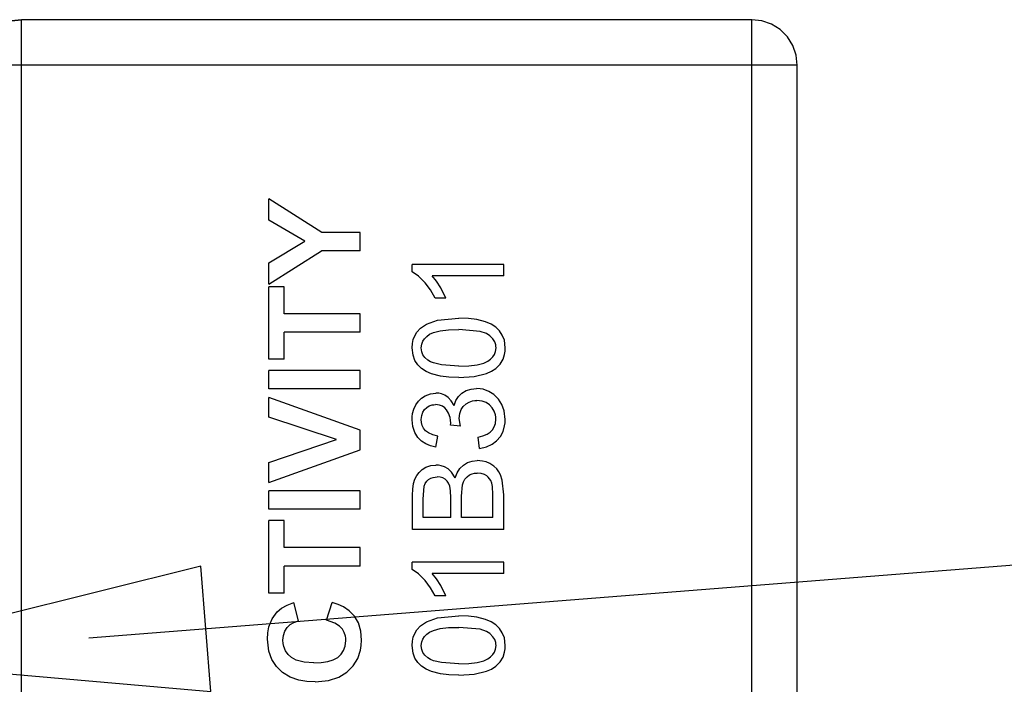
# Model space of a CAD drawing. Header units: inches. Extents: x 0 to 474, y -297 to 0.
# Tile 297 of 303: x 265.77 to 274.4, y -137.21 to -131.38. Entities that reach past the tile are written whole.
import ezdxf

# ---------------------------------------------------------------- set-up
doc = ezdxf.new("R2010")
doc.units = ezdxf.units.IN
doc.header["$MEASUREMENT"] = 0

msp = doc.modelspace()

# ---------------------------------------------------------------- linework, layer by layer
at = {"color": 7, "true_color": 0xffffff}
for p, q in [((265.7898, -131.3798), (265.7008, -131.3898)), ((265.7008, -131.3898), (265.7898, -131.3798)), ((272.1898, -131.3798), (265.7898, -131.3798)), ((272.1898, -131.3798), (265.7898, -131.3798)), ((265.7898, -131.3898), (265.7898, -131.3798)), ((265.7898, -131.4198), (265.7898, -131.3898)), ((265.7898, -131.4668), (265.7898, -131.4198)), ((272.2788, -131.3898), (272.1898, -131.3798)), ((272.2788, -131.3898), (272.1898, -131.3798)), ((272.1898, -131.3898), (272.1898, -131.3798)), ((272.1898, -131.4198), (272.1898, -131.3898)), ((272.1898, -131.4668), (272.1898, -131.4198)), ((272.3638, -131.4198), (272.2788, -131.3898)), ((272.3638, -131.4198), (272.2788, -131.3898)), ((272.4388, -131.4668), (272.3638, -131.4198)), ((272.4388, -131.4668), (272.3638, -131.4198)), ((265.7898, -131.5308), (265.7898, -131.4668)), ((265.7898, -131.6058), (265.7898, -131.5308)), ((272.1898, -131.5308), (272.1898, -131.4668)), ((272.1898, -131.6058), (272.1898, -131.5308)), ((272.5028, -131.5308), (272.4388, -131.4668)), ((272.5028, -131.5308), (272.4388, -131.4668)), ((272.5498, -131.6058), (272.5028, -131.5308)), ((272.5498, -131.6058), (272.5028, -131.5308)), ((265.7898, -131.6908), (265.7898, -131.6058)), ((272.1898, -131.6908), (272.1898, -131.6058)), ((272.5798, -131.6908), (272.5498, -131.6058)), ((272.5798, -131.6908), (272.5498, -131.6058)), ((265.7898, -131.7798), (265.7898, -131.6908)), ((272.1898, -131.7798), (272.1898, -131.6908)), ((272.5898, -131.7798), (272.5798, -131.6908)), ((272.5898, -131.7798), (272.5798, -131.6908)), ((265.7898, -131.7798), (265.7008, -131.7798)), ((272.1898, -131.7798), (265.7898, -131.7798)), ((265.7898, -145.4798), (265.7898, -131.7798)), ((272.2788, -131.7798), (272.1898, -131.7798)), ((272.1898, -145.4798), (272.1898, -131.7798)), ((272.3638, -131.7798), (272.2788, -131.7798)), ((272.4388, -131.7798), (272.3638, -131.7798)), ((272.5028, -131.7798), (272.4388, -131.7798)), ((272.5498, -131.7798), (272.5028, -131.7798)), ((272.5798, -131.7798), (272.5498, -131.7798)), ((272.5898, -131.7798), (272.5798, -131.7798)), ((272.5898, -145.4798), (272.5898, -131.7798)), ((272.5898, -145.4798), (272.5898, -131.7798)), ((268.4218, -133.2448), (267.9568, -132.9508)), ((267.9568, -133.1368), (267.9568, -132.9508)), ((268.2738, -133.3208), (267.9568, -133.1368)), ((268.7568, -133.2448), (268.4218, -133.2448)), ((268.7568, -133.4068), (268.7568, -133.2448)), ((267.9568, -133.5098), (268.2738, -133.3208)), ((267.9568, -133.6988), (268.4198, -133.4068)), ((268.7568, -133.4068), (268.4198, -133.4068)), ((267.9568, -133.6988), (267.9568, -133.5098)), ((270.0158, -133.5258), (269.2128, -133.5258)), ((269.2128, -133.5898), (269.2128, -133.5258)), ((270.0158, -133.6238), (270.0158, -133.5258)), ((269.2698, -133.6278), (269.2128, -133.5898)), ((269.3288, -133.6868), (269.2698, -133.6278)), ((269.3748, -133.7488), (269.3288, -133.6868)), ((269.4278, -133.6708), (269.3898, -133.6238)), ((270.0158, -133.6238), (269.3898, -133.6238)), ((269.4648, -133.7298), (269.4278, -133.6708)), ((268.0918, -133.7208), (267.9568, -133.7208)), ((267.9568, -134.3568), (267.9568, -133.7208)), ((268.0918, -133.9578), (268.0918, -133.7208)), ((269.4138, -133.8208), (269.3748, -133.7488)), ((269.5088, -133.8208), (269.4648, -133.7298)), ((269.5088, -133.8208), (269.4138, -133.8208)), ((268.7568, -133.9578), (268.0918, -133.9578)), ((268.7568, -134.1188), (268.7568, -133.9578)), ((269.2868, -134.0828), (269.3378, -134.0488)), ((269.3378, -134.0488), (269.4358, -134.0128)), ((269.4358, -134.0128), (269.6218, -133.9958)), ((269.7068, -133.9988), (269.6218, -133.9958)), ((269.7808, -134.0078), (269.7068, -133.9988)), ((269.8578, -134.0278), (269.7808, -134.0078)), ((269.9058, -134.0488), (269.8578, -134.0278)), ((269.9458, -134.0748), (269.9058, -134.0488)), ((268.7568, -134.1188), (268.0918, -134.1188)), ((268.0918, -134.3568), (268.0918, -134.1188)), ((269.2358, -134.1498), (269.2538, -134.1188)), ((269.2538, -134.1188), (269.2868, -134.0828)), ((269.3418, -134.1568), (269.3658, -134.1378)), ((269.3658, -134.1378), (269.3998, -134.1228)), ((269.3998, -134.1228), (269.4598, -134.1078)), ((269.4598, -134.1078), (269.5328, -134.0998)), ((269.5328, -134.0998), (269.6218, -134.0968)), ((269.8098, -134.1138), (269.6218, -134.0968)), ((269.8648, -134.1318), (269.8098, -134.1138)), ((269.8948, -134.1508), (269.8648, -134.1318)), ((269.9788, -134.1068), (269.9458, -134.0748)), ((270.0038, -134.1438), (269.9788, -134.1068)), ((269.2128, -134.2558), (269.2158, -134.2178)), ((269.2158, -134.2178), (269.2228, -134.1818)), ((269.2228, -134.1818), (269.2358, -134.1498)), ((269.2978, -134.2248), (269.3078, -134.1988)), ((269.3078, -134.1988), (269.3218, -134.1768)), ((269.3218, -134.1768), (269.3418, -134.1568)), ((269.9218, -134.1788), (269.8948, -134.1508)), ((269.9378, -134.2048), (269.9218, -134.1788)), ((269.9458, -134.2288), (269.9378, -134.2048)), ((270.0218, -134.1898), (270.0038, -134.1438)), ((270.0288, -134.2558), (270.0218, -134.1898)), ((269.2208, -134.3218), (269.2128, -134.2558)), ((269.2938, -134.2568), (269.2978, -134.2248)), ((269.2948, -134.2748), (269.2938, -134.2568)), ((269.2978, -134.2918), (269.2948, -134.2748)), ((269.3078, -134.3168), (269.2978, -134.2918)), ((269.9348, -134.3138), (269.9448, -134.2878)), ((269.9448, -134.2878), (269.9488, -134.2558)), ((269.9478, -134.2428), (269.9458, -134.2288)), ((269.9488, -134.2558), (269.9478, -134.2428)), ((270.0238, -134.3148), (270.0278, -134.2858)), ((270.0278, -134.2858), (270.0288, -134.2558)), ((268.0918, -134.3568), (267.9568, -134.3568)), ((269.2378, -134.3678), (269.2208, -134.3218)), ((269.2628, -134.4048), (269.2378, -134.3678)), ((269.3248, -134.3408), (269.3078, -134.3168)), ((269.3508, -134.3648), (269.3248, -134.3408)), ((269.3738, -134.3778), (269.3508, -134.3648)), ((269.4018, -134.3888), (269.3738, -134.3778)), ((269.4708, -134.4058), (269.4018, -134.3888)), ((269.7828, -134.4048), (269.8428, -134.3898)), ((269.8428, -134.3898), (269.8768, -134.3738)), ((269.8768, -134.3738), (269.9008, -134.3558)), ((269.9008, -134.3558), (269.9208, -134.3358)), ((269.9208, -134.3358), (269.9348, -134.3138)), ((269.9858, -134.3988), (270.0098, -134.3568)), ((270.0098, -134.3568), (270.0238, -134.3148)), ((268.7568, -134.4538), (267.9568, -134.4538)), ((267.9568, -134.6148), (267.9568, -134.4538)), ((268.7568, -134.6148), (268.7568, -134.4538)), ((269.2958, -134.4368), (269.2628, -134.4048)), ((269.3358, -134.4628), (269.2958, -134.4368)), ((269.3838, -134.4848), (269.3358, -134.4628)), ((269.6218, -134.4158), (269.4708, -134.4058)), ((269.6218, -134.4158), (269.7098, -134.4128)), ((269.7098, -134.4128), (269.7828, -134.4048)), ((269.7578, -134.5078), (269.8658, -134.4818)), ((269.8658, -134.4818), (269.9098, -134.4618)), ((269.9098, -134.4618), (269.9468, -134.4378)), ((269.9468, -134.4378), (269.9858, -134.3988)), ((269.4608, -134.5048), (269.3838, -134.4848)), ((269.5348, -134.5138), (269.4608, -134.5048)), ((269.6218, -134.5168), (269.5348, -134.5138)), ((269.6218, -134.5168), (269.7578, -134.5078)), ((268.7568, -134.6148), (267.9568, -134.6148)), ((269.3728, -134.6588), (269.4198, -134.6528)), ((269.4468, -134.6548), (269.4198, -134.6528)), ((269.4718, -134.6608), (269.4468, -134.6548)), ((269.6198, -134.6828), (269.6498, -134.6528)), ((269.6498, -134.6528), (269.6878, -134.6308)), ((269.6878, -134.6308), (269.7308, -134.6178)), ((269.7308, -134.6178), (269.7788, -134.6138)), ((269.8088, -134.6158), (269.7788, -134.6138)), ((269.8368, -134.6198), (269.8088, -134.6158)), ((269.8858, -134.6378), (269.8368, -134.6198)), ((269.9298, -134.6658), (269.8858, -134.6378)), ((268.7568, -134.9778), (267.9568, -134.6918)), ((267.9568, -134.8628), (267.9568, -134.6918)), ((269.2458, -134.7568), (269.2688, -134.7238)), ((269.2688, -134.7238), (269.2958, -134.6968)), ((269.2958, -134.6968), (269.3268, -134.6768)), ((269.3268, -134.6768), (269.3728, -134.6588)), ((269.5008, -134.6718), (269.4718, -134.6608)), ((269.5288, -134.6908), (269.5008, -134.6718)), ((269.5568, -134.7208), (269.5288, -134.6908)), ((269.5818, -134.7628), (269.5568, -134.7208)), ((269.5818, -134.7628), (269.5968, -134.7188)), ((269.5968, -134.7188), (269.6198, -134.6828)), ((269.6858, -134.7478), (269.7128, -134.7318)), ((269.7128, -134.7318), (269.7438, -134.7218)), ((269.7438, -134.7218), (269.7618, -134.7188)), ((269.7618, -134.7188), (269.7808, -134.7178)), ((269.8258, -134.7238), (269.7808, -134.7178)), ((269.8618, -134.7368), (269.8258, -134.7238)), ((269.8908, -134.7568), (269.8618, -134.7368)), ((269.9698, -134.7058), (269.9298, -134.6658)), ((269.9998, -134.7518), (269.9698, -134.7058)), ((269.2178, -134.8328), (269.2288, -134.7938)), ((269.2288, -134.7938), (269.2458, -134.7568)), ((269.2968, -134.8488), (269.3078, -134.8208)), ((269.3078, -134.8208), (269.3218, -134.7978)), ((269.3218, -134.7978), (269.3418, -134.7788)), ((269.3418, -134.7788), (269.3638, -134.7658)), ((269.3638, -134.7658), (269.3888, -134.7568)), ((269.3888, -134.7568), (269.4028, -134.7548)), ((269.4028, -134.7548), (269.4178, -134.7538)), ((269.4518, -134.7578), (269.4178, -134.7538)), ((269.4788, -134.7668), (269.4518, -134.7578)), ((269.4988, -134.7808), (269.4788, -134.7668)), ((269.5158, -134.7998), (269.4988, -134.7808)), ((269.5328, -134.8298), (269.5158, -134.7998)), ((269.6308, -134.8318), (269.6428, -134.7978)), ((269.6428, -134.7978), (269.6618, -134.7708)), ((269.6618, -134.7708), (269.6858, -134.7478)), ((269.9148, -134.7828), (269.8908, -134.7568)), ((269.9328, -134.8118), (269.9148, -134.7828)), ((269.9438, -134.8448), (269.9328, -134.8118)), ((270.0208, -134.8098), (269.9998, -134.7518)), ((270.0288, -134.8838), (270.0208, -134.8098)), ((268.5488, -135.0588), (267.9568, -134.8628)), ((269.2128, -134.8868), (269.2138, -134.8598)), ((269.2188, -134.9468), (269.2128, -134.8868)), ((269.2138, -134.8598), (269.2178, -134.8328)), ((269.2928, -134.8848), (269.2968, -134.8488)), ((269.2958, -134.9118), (269.2928, -134.8848)), ((269.3018, -134.9368), (269.2958, -134.9118)), ((269.5458, -134.8658), (269.5328, -134.8298)), ((269.5498, -134.8908), (269.5458, -134.8658)), ((269.5518, -134.9178), (269.5498, -134.8908)), ((269.6258, -134.8748), (269.6308, -134.8318)), ((269.6368, -134.9438), (269.6258, -134.8748)), ((269.9468, -134.8628), (269.9438, -134.8448)), ((269.9438, -134.9198), (269.9478, -134.8828)), ((269.9478, -134.8828), (269.9468, -134.8628)), ((270.0238, -134.9408), (270.0278, -134.9128)), ((270.0278, -134.9128), (270.0288, -134.8838)), ((268.7568, -135.1508), (268.7568, -134.9778)), ((269.2368, -134.9998), (269.2188, -134.9468)), ((269.2638, -135.0418), (269.2368, -134.9998)), ((269.3138, -134.9618), (269.3018, -134.9368)), ((269.3318, -134.9828), (269.3138, -134.9618)), ((269.3568, -135.0028), (269.3318, -134.9828)), ((269.5508, -134.9338), (269.5518, -134.9178)), ((269.6368, -134.9438), (269.5508, -134.9338)), ((269.8698, -135.0128), (269.8968, -134.9948)), ((269.8968, -134.9948), (269.9178, -134.9738)), ((269.9178, -134.9738), (269.9338, -134.9498)), ((269.9338, -134.9498), (269.9438, -134.9198)), ((269.9868, -135.0328), (270.0098, -134.9898)), ((270.0098, -134.9898), (270.0238, -134.9408)), ((267.9568, -135.2618), (268.5488, -135.0588)), ((269.2948, -135.0738), (269.2638, -135.0418)), ((269.3338, -135.0988), (269.2948, -135.0738)), ((269.3938, -135.0198), (269.3568, -135.0028)), ((269.4378, -135.0298), (269.3938, -135.0198)), ((269.4198, -135.1278), (269.4378, -135.0298)), ((269.7908, -135.0398), (269.8338, -135.0278)), ((269.8038, -135.1378), (269.7908, -135.0398)), ((269.8338, -135.0278), (269.8698, -135.0128)), ((269.9158, -135.1008), (269.9538, -135.0708)), ((269.9538, -135.0708), (269.9868, -135.0328)), ((267.9568, -135.4368), (268.7568, -135.1508)), ((269.3738, -135.1158), (269.3338, -135.0988)), ((269.4198, -135.1278), (269.3738, -135.1158)), ((269.8038, -135.1378), (269.8658, -135.1248)), ((269.8658, -135.1248), (269.9158, -135.1008)), ((269.6988, -135.2618), (269.7398, -135.2488)), ((269.7398, -135.2488), (269.7838, -135.2438)), ((269.8068, -135.2458), (269.7838, -135.2438)), ((269.8288, -135.2488), (269.8068, -135.2458)), ((269.8608, -135.2568), (269.8288, -135.2488)), ((269.8938, -135.2708), (269.8608, -135.2568)), ((267.9568, -135.4368), (267.9568, -135.2618)), ((269.2748, -135.3478), (269.3008, -135.3238)), ((269.3008, -135.3238), (269.3338, -135.3038)), ((269.3338, -135.3038), (269.3768, -135.2888)), ((269.3768, -135.2888), (269.4208, -135.2838)), ((269.4448, -135.2848), (269.4208, -135.2838)), ((269.4688, -135.2898), (269.4448, -135.2848)), ((269.4978, -135.3008), (269.4688, -135.2898)), ((269.5278, -135.3178), (269.4978, -135.3008)), ((269.5588, -135.3468), (269.5278, -135.3178)), ((269.6078, -135.3508), (269.6318, -135.3128)), ((269.6318, -135.3128), (269.6628, -135.2838)), ((269.6628, -135.2838), (269.6988, -135.2618)), ((269.9288, -135.2928), (269.8938, -135.2708)), ((269.9558, -135.3178), (269.9288, -135.2928)), ((269.9728, -135.3418), (269.9558, -135.3178)), ((269.9878, -135.3698), (269.9728, -135.3418)), ((269.2258, -135.4458), (269.2378, -135.4078)), ((269.2378, -135.4078), (269.2538, -135.3758)), ((269.2538, -135.3758), (269.2748, -135.3478)), ((269.3278, -135.4458), (269.3408, -135.4258)), ((269.3408, -135.4258), (269.3578, -135.4108)), ((269.3578, -135.4108), (269.3778, -135.3988)), ((269.3778, -135.3988), (269.3978, -135.3918)), ((269.3978, -135.3918), (269.4148, -135.3888)), ((269.4148, -135.3888), (269.4328, -135.3878)), ((269.4598, -135.3898), (269.4328, -135.3878)), ((269.4828, -135.3968), (269.4598, -135.3898)), ((269.5028, -135.4078), (269.4828, -135.3968)), ((269.5198, -135.4238), (269.5028, -135.4078)), ((269.5328, -135.4438), (269.5198, -135.4238)), ((269.5898, -135.3958), (269.5588, -135.3468)), ((269.5898, -135.3958), (269.6078, -135.3508)), ((269.6548, -135.4578), (269.6638, -135.4298)), ((269.6638, -135.4298), (269.6758, -135.4078)), ((269.6758, -135.4078), (269.6948, -135.3858)), ((269.6948, -135.3858), (269.7158, -135.3708)), ((269.7158, -135.3708), (269.7398, -135.3598)), ((269.7398, -135.3598), (269.7608, -135.3548)), ((269.7608, -135.3548), (269.7838, -135.3538)), ((269.8198, -135.3578), (269.7838, -135.3538)), ((269.8478, -135.3678), (269.8198, -135.3578)), ((269.8668, -135.3788), (269.8478, -135.3678)), ((269.8808, -135.3908), (269.8668, -135.3788)), ((269.8918, -135.4048), (269.8808, -135.3908)), ((269.9018, -135.4198), (269.8918, -135.4048)), ((269.9108, -135.4438), (269.9018, -135.4198)), ((270.0028, -135.4168), (269.9878, -135.3698)), ((270.0158, -135.5438), (270.0028, -135.4168)), ((268.7568, -135.5098), (267.9568, -135.5098)), ((267.9568, -135.6708), (267.9568, -135.5098)), ((268.7568, -135.6708), (268.7568, -135.5098)), ((269.2158, -135.5488), (269.2188, -135.4938)), ((269.2188, -135.4938), (269.2258, -135.4458)), ((269.3108, -135.5828), (269.3198, -135.4688)), ((269.3198, -135.4688), (269.3278, -135.4458)), ((269.5428, -135.4688), (269.5328, -135.4438)), ((269.5498, -135.5088), (269.5428, -135.4688)), ((269.5518, -135.5698), (269.5498, -135.5088)), ((269.6468, -135.5578), (269.6548, -135.4578)), ((269.9178, -135.4708), (269.9108, -135.4438)), ((269.9218, -135.5428), (269.9178, -135.4708)), ((269.2158, -135.8488), (269.2158, -135.5488)), ((269.3108, -135.7428), (269.3108, -135.5828)), ((269.5518, -135.7428), (269.5518, -135.5698)), ((269.6468, -135.7428), (269.6468, -135.5578)), ((269.9218, -135.7428), (269.9218, -135.5428)), ((270.0158, -135.8488), (270.0158, -135.5438)), ((268.7568, -135.6708), (267.9568, -135.6708)), ((268.0918, -135.7708), (267.9568, -135.7708)), ((267.9568, -136.4058), (267.9568, -135.7708)), ((268.0918, -136.0068), (268.0918, -135.7708)), ((269.5518, -135.7428), (269.3108, -135.7428)), ((269.9218, -135.7428), (269.6468, -135.7428)), ((270.0158, -135.8488), (269.2158, -135.8488)), ((268.7568, -136.0068), (268.0918, -136.0068)), ((268.7568, -136.1688), (268.7568, -136.0068)), ((268.7568, -136.1688), (268.0918, -136.1688)), ((268.0918, -136.4058), (268.0918, -136.1688)), ((270.0158, -136.1358), (269.2128, -136.1358)), ((269.2128, -136.1988), (269.2128, -136.1358)), ((269.2698, -136.2378), (269.2128, -136.1988)), ((270.0158, -136.2338), (270.0158, -136.1358)), ((269.3288, -136.2968), (269.2698, -136.2378)), ((269.4278, -136.2798), (269.3898, -136.2338)), ((270.0158, -136.2338), (269.3898, -136.2338)), ((269.4648, -136.3398), (269.4278, -136.2798)), ((269.3748, -136.3588), (269.3288, -136.2968)), ((269.4138, -136.4298), (269.3748, -136.3588)), ((269.5088, -136.4298), (269.4648, -136.3398)), ((268.0918, -136.4058), (267.9568, -136.4058)), ((269.5088, -136.4298), (269.4138, -136.4298)), ((268.0298, -136.5718), (268.0688, -136.5388)), ((268.0688, -136.5388), (268.1178, -136.5118)), ((268.1178, -136.5118), (268.1768, -136.4898)), ((268.2158, -136.6498), (268.1768, -136.4898)), ((268.4628, -136.6438), (268.5118, -136.4878)), ((268.5648, -136.5048), (268.5118, -136.4878)), ((268.6118, -136.5278), (268.5648, -136.5048)), ((268.6618, -136.5618), (268.6118, -136.5278)), ((267.9578, -136.7018), (267.9858, -136.6318)), ((267.9858, -136.6318), (268.0298, -136.5718)), ((268.7068, -136.6078), (268.6618, -136.5618)), ((268.7418, -136.6678), (268.7068, -136.6078)), ((269.3378, -136.6588), (269.4358, -136.6218)), ((269.4358, -136.6218), (269.6218, -136.6048)), ((269.7068, -136.6088), (269.6218, -136.6048)), ((269.7808, -136.6178), (269.7068, -136.6088)), ((269.8578, -136.6378), (269.7808, -136.6178)), ((269.9058, -136.6588), (269.8578, -136.6378)), ((267.9468, -136.7538), (267.9578, -136.7018)), ((268.0968, -136.7408), (268.1168, -136.7088)), ((268.1168, -136.7088), (268.1438, -136.6828)), ((268.1438, -136.6828), (268.1768, -136.6628)), ((268.1768, -136.6628), (268.2158, -136.6498)), ((268.5368, -136.6698), (268.4628, -136.6438)), ((268.5768, -136.6968), (268.5368, -136.6698)), ((268.6018, -136.7238), (268.5768, -136.6968)), ((268.6188, -136.7518), (268.6018, -136.7238)), ((268.7628, -136.7388), (268.7418, -136.6678)), ((269.2538, -136.7278), (269.2868, -136.6928)), ((269.2868, -136.6928), (269.3378, -136.6588)), ((269.3998, -136.7328), (269.4598, -136.7178)), ((269.4598, -136.7178), (269.5328, -136.7088)), ((269.5328, -136.7088), (269.6218, -136.7068)), ((269.8098, -136.7228), (269.6218, -136.7068)), ((269.8648, -136.7418), (269.8098, -136.7228)), ((269.9458, -136.6848), (269.9058, -136.6588)), ((269.9788, -136.7168), (269.9458, -136.6848)), ((270.0038, -136.7538), (269.9788, -136.7168)), ((267.9438, -136.8098), (267.9468, -136.7538)), ((267.9558, -136.9148), (267.9438, -136.8098)), ((268.0808, -136.8178), (268.0848, -136.7778)), ((268.0848, -136.7778), (268.0968, -136.7408)), ((268.6288, -136.7828), (268.6188, -136.7518)), ((268.6318, -136.8018), (268.6288, -136.7828)), ((268.6328, -136.8218), (268.6318, -136.8018)), ((268.7698, -136.8198), (268.7628, -136.7388)), ((269.2158, -136.8268), (269.2228, -136.7918)), ((269.2228, -136.7918), (269.2358, -136.7598)), ((269.2358, -136.7598), (269.2538, -136.7278)), ((269.2978, -136.8348), (269.3078, -136.8088)), ((269.3078, -136.8088), (269.3218, -136.7868)), ((269.3218, -136.7868), (269.3418, -136.7668)), ((269.3418, -136.7668), (269.3658, -136.7478)), ((269.3658, -136.7478), (269.3998, -136.7328)), ((269.8948, -136.7608), (269.8648, -136.7418)), ((269.9218, -136.7888), (269.8948, -136.7608)), ((269.9378, -136.8138), (269.9218, -136.7888)), ((270.0218, -136.7998), (270.0038, -136.7538)), ((270.0288, -136.8658), (270.0218, -136.7998)), ((268.0828, -136.8478), (268.0808, -136.8178)), ((268.0888, -136.8748), (268.0828, -136.8478)), ((268.1038, -136.9118), (268.0888, -136.8748)), ((268.6118, -136.9108), (268.6268, -136.8708)), ((268.6268, -136.8708), (268.6328, -136.8218)), ((268.7618, -136.9068), (268.7678, -136.8648)), ((268.7678, -136.8648), (268.7698, -136.8198)), ((269.2128, -136.8658), (269.2158, -136.8268)), ((269.2208, -136.9318), (269.2128, -136.8658)), ((269.2938, -136.8668), (269.2978, -136.8348)), ((269.2948, -136.8848), (269.2938, -136.8668)), ((269.2978, -136.9008), (269.2948, -136.8848)), ((269.9348, -136.9238), (269.9448, -136.8968)), ((269.9458, -136.8388), (269.9378, -136.8138)), ((269.9448, -136.8968), (269.9488, -136.8658)), ((269.9478, -136.8518), (269.9458, -136.8388)), ((269.9488, -136.8658), (269.9478, -136.8518)), ((270.0238, -136.9238), (270.0278, -136.8958)), ((270.0278, -136.8958), (270.0288, -136.8658)), ((267.9838, -136.9898), (267.9558, -136.9148)), ((268.1258, -136.9438), (268.1038, -136.9118)), ((268.1568, -136.9718), (268.1258, -136.9438)), ((268.1968, -136.9938), (268.1568, -136.9718)), ((268.5218, -136.9908), (268.5608, -136.9698)), ((268.5608, -136.9698), (268.5898, -136.9418)), ((268.5898, -136.9418), (268.6118, -136.9108)), ((268.6958, -137.0448), (268.7368, -136.9798)), ((268.7368, -136.9798), (268.7618, -136.9068)), ((269.2378, -136.9778), (269.2208, -136.9318)), ((269.2628, -137.0148), (269.2378, -136.9778)), ((269.3078, -136.9258), (269.2978, -136.9008)), ((269.3248, -136.9508), (269.3078, -136.9258)), ((269.3508, -136.9748), (269.3248, -136.9508)), ((269.3738, -136.9878), (269.3508, -136.9748)), ((269.8428, -136.9998), (269.8768, -136.9838)), ((269.8768, -136.9838), (269.9008, -136.9658)), ((269.9008, -136.9658), (269.9208, -136.9458)), ((269.9208, -136.9458), (269.9348, -136.9238)), ((269.9858, -137.0078), (270.0098, -136.9668)), ((270.0098, -136.9668), (270.0238, -136.9238)), ((268.0238, -137.0498), (267.9838, -136.9898)), ((268.0778, -137.1018), (268.0238, -137.0498)), ((268.2658, -137.0118), (268.1968, -136.9938)), ((268.3518, -137.0178), (268.2658, -137.0118)), ((268.3518, -137.0178), (268.4168, -137.0148)), ((268.4168, -137.0148), (268.4728, -137.0068)), ((268.4728, -137.0068), (268.5218, -136.9908)), ((268.6398, -137.1008), (268.6958, -137.0448)), ((269.2958, -137.0468), (269.2628, -137.0148)), ((269.3358, -137.0728), (269.2958, -137.0468)), ((269.4018, -136.9988), (269.3738, -136.9878)), ((269.4708, -137.0158), (269.4018, -136.9988)), ((269.6218, -137.0258), (269.4708, -137.0158)), ((269.6218, -137.0258), (269.7098, -137.0228)), ((269.7098, -137.0228), (269.7828, -137.0148)), ((269.7828, -137.0148), (269.8428, -136.9998)), ((269.8658, -137.0918), (269.9098, -137.0718)), ((269.9098, -137.0718), (269.9468, -137.0478)), ((269.9468, -137.0478), (269.9858, -137.0078)), ((268.1428, -137.1418), (268.0778, -137.1018)), ((268.2198, -137.1688), (268.1428, -137.1418)), ((268.4808, -137.1728), (268.5708, -137.1438)), ((268.5708, -137.1438), (268.6398, -137.1008)), ((269.3838, -137.0938), (269.3358, -137.0728)), ((269.4608, -137.1148), (269.3838, -137.0938)), ((269.5348, -137.1238), (269.4608, -137.1148)), ((269.6218, -137.1268), (269.5348, -137.1238)), ((269.6218, -137.1268), (269.7578, -137.1178)), ((269.7578, -137.1178), (269.8658, -137.0918)), ((268.2888, -137.1808), (268.2198, -137.1688)), ((268.3638, -137.1848), (268.2888, -137.1808)), ((268.3638, -137.1848), (268.4808, -137.1728))]:
    msp.add_line(p, q, dxfattribs=at)
at = {"color": 18, "true_color": 0x000000}
for p, q in [((265.7898, -131.3798), (265.7008, -131.3898)), ((265.7008, -131.3898), (265.7898, -131.3798)), ((272.1898, -131.3798), (265.7898, -131.3798)), ((272.1898, -131.3798), (265.7898, -131.3798)), ((265.7898, -131.3898), (265.7898, -131.3798)), ((265.7898, -131.4198), (265.7898, -131.3898)), ((265.7898, -131.4668), (265.7898, -131.4198)), ((272.2788, -131.3898), (272.1898, -131.3798)), ((272.2788, -131.3898), (272.1898, -131.3798)), ((272.1898, -131.3898), (272.1898, -131.3798)), ((272.1898, -131.4198), (272.1898, -131.3898)), ((272.1898, -131.4668), (272.1898, -131.4198)), ((272.3638, -131.4198), (272.2788, -131.3898)), ((272.3638, -131.4198), (272.2788, -131.3898)), ((272.4388, -131.4668), (272.3638, -131.4198)), ((272.4388, -131.4668), (272.3638, -131.4198)), ((265.7898, -131.5308), (265.7898, -131.4668)), ((265.7898, -131.6058), (265.7898, -131.5308)), ((272.1898, -131.5308), (272.1898, -131.4668)), ((272.1898, -131.6058), (272.1898, -131.5308)), ((272.5028, -131.5308), (272.4388, -131.4668)), ((272.5028, -131.5308), (272.4388, -131.4668)), ((272.5498, -131.6058), (272.5028, -131.5308)), ((272.5498, -131.6058), (272.5028, -131.5308)), ((265.7898, -131.6908), (265.7898, -131.6058)), ((272.1898, -131.6908), (272.1898, -131.6058)), ((272.5798, -131.6908), (272.5498, -131.6058)), ((272.5798, -131.6908), (272.5498, -131.6058)), ((265.7898, -131.7798), (265.7898, -131.6908)), ((272.1898, -131.7798), (272.1898, -131.6908)), ((272.5898, -131.7798), (272.5798, -131.6908)), ((272.5898, -131.7798), (272.5798, -131.6908)), ((265.7898, -131.7798), (265.7008, -131.7798)), ((272.1898, -131.7798), (265.7898, -131.7798)), ((265.7898, -145.4798), (265.7898, -131.7798)), ((272.2788, -131.7798), (272.1898, -131.7798)), ((272.1898, -145.4798), (272.1898, -131.7798)), ((272.3638, -131.7798), (272.2788, -131.7798)), ((272.4388, -131.7798), (272.3638, -131.7798)), ((272.5028, -131.7798), (272.4388, -131.7798)), ((272.5498, -131.7798), (272.5028, -131.7798)), ((272.5798, -131.7798), (272.5498, -131.7798)), ((272.5898, -131.7798), (272.5798, -131.7798)), ((272.5898, -145.4798), (272.5898, -131.7798)), ((272.5898, -145.4798), (272.5898, -131.7798)), ((268.4218, -133.2448), (267.9568, -132.9508)), ((267.9568, -133.1368), (267.9568, -132.9508)), ((268.2738, -133.3208), (267.9568, -133.1368)), ((268.7568, -133.2448), (268.4218, -133.2448)), ((268.7568, -133.4068), (268.7568, -133.2448)), ((267.9568, -133.5098), (268.2738, -133.3208)), ((267.9568, -133.6988), (268.4198, -133.4068)), ((268.7568, -133.4068), (268.4198, -133.4068)), ((267.9568, -133.6988), (267.9568, -133.5098)), ((270.0158, -133.5258), (269.2128, -133.5258)), ((269.2128, -133.5898), (269.2128, -133.5258)), ((270.0158, -133.6238), (270.0158, -133.5258)), ((269.2698, -133.6278), (269.2128, -133.5898)), ((269.3288, -133.6868), (269.2698, -133.6278)), ((269.3748, -133.7488), (269.3288, -133.6868)), ((269.4278, -133.6708), (269.3898, -133.6238)), ((270.0158, -133.6238), (269.3898, -133.6238)), ((269.4648, -133.7298), (269.4278, -133.6708)), ((268.0918, -133.7208), (267.9568, -133.7208)), ((267.9568, -134.3568), (267.9568, -133.7208)), ((268.0918, -133.9578), (268.0918, -133.7208)), ((269.4138, -133.8208), (269.3748, -133.7488)), ((269.5088, -133.8208), (269.4648, -133.7298)), ((269.5088, -133.8208), (269.4138, -133.8208)), ((268.7568, -133.9578), (268.0918, -133.9578)), ((268.7568, -134.1188), (268.7568, -133.9578)), ((269.2868, -134.0828), (269.3378, -134.0488)), ((269.3378, -134.0488), (269.4358, -134.0128)), ((269.4358, -134.0128), (269.6218, -133.9958)), ((269.7068, -133.9988), (269.6218, -133.9958)), ((269.7808, -134.0078), (269.7068, -133.9988)), ((269.8578, -134.0278), (269.7808, -134.0078)), ((269.9058, -134.0488), (269.8578, -134.0278)), ((269.9458, -134.0748), (269.9058, -134.0488)), ((268.7568, -134.1188), (268.0918, -134.1188)), ((268.0918, -134.3568), (268.0918, -134.1188)), ((269.2358, -134.1498), (269.2538, -134.1188)), ((269.2538, -134.1188), (269.2868, -134.0828)), ((269.3418, -134.1568), (269.3658, -134.1378)), ((269.3658, -134.1378), (269.3998, -134.1228)), ((269.3998, -134.1228), (269.4598, -134.1078)), ((269.4598, -134.1078), (269.5328, -134.0998)), ((269.5328, -134.0998), (269.6218, -134.0968)), ((269.8098, -134.1138), (269.6218, -134.0968)), ((269.8648, -134.1318), (269.8098, -134.1138)), ((269.8948, -134.1508), (269.8648, -134.1318)), ((269.9788, -134.1068), (269.9458, -134.0748)), ((270.0038, -134.1438), (269.9788, -134.1068)), ((269.2128, -134.2558), (269.2158, -134.2178)), ((269.2158, -134.2178), (269.2228, -134.1818)), ((269.2228, -134.1818), (269.2358, -134.1498)), ((269.2978, -134.2248), (269.3078, -134.1988)), ((269.3078, -134.1988), (269.3218, -134.1768)), ((269.3218, -134.1768), (269.3418, -134.1568)), ((269.9218, -134.1788), (269.8948, -134.1508)), ((269.9378, -134.2048), (269.9218, -134.1788)), ((269.9458, -134.2288), (269.9378, -134.2048)), ((270.0218, -134.1898), (270.0038, -134.1438)), ((270.0288, -134.2558), (270.0218, -134.1898)), ((269.2208, -134.3218), (269.2128, -134.2558)), ((269.2938, -134.2568), (269.2978, -134.2248)), ((269.2948, -134.2748), (269.2938, -134.2568)), ((269.2978, -134.2918), (269.2948, -134.2748)), ((269.3078, -134.3168), (269.2978, -134.2918)), ((269.9348, -134.3138), (269.9448, -134.2878)), ((269.9448, -134.2878), (269.9488, -134.2558)), ((269.9478, -134.2428), (269.9458, -134.2288)), ((269.9488, -134.2558), (269.9478, -134.2428)), ((270.0238, -134.3148), (270.0278, -134.2858)), ((270.0278, -134.2858), (270.0288, -134.2558)), ((268.0918, -134.3568), (267.9568, -134.3568)), ((269.2378, -134.3678), (269.2208, -134.3218)), ((269.2628, -134.4048), (269.2378, -134.3678)), ((269.3248, -134.3408), (269.3078, -134.3168)), ((269.3508, -134.3648), (269.3248, -134.3408)), ((269.3738, -134.3778), (269.3508, -134.3648)), ((269.4018, -134.3888), (269.3738, -134.3778)), ((269.4708, -134.4058), (269.4018, -134.3888)), ((269.7828, -134.4048), (269.8428, -134.3898)), ((269.8428, -134.3898), (269.8768, -134.3738)), ((269.8768, -134.3738), (269.9008, -134.3558)), ((269.9008, -134.3558), (269.9208, -134.3358)), ((269.9208, -134.3358), (269.9348, -134.3138)), ((269.9858, -134.3988), (270.0098, -134.3568)), ((270.0098, -134.3568), (270.0238, -134.3148)), ((268.7568, -134.4538), (267.9568, -134.4538)), ((267.9568, -134.6148), (267.9568, -134.4538)), ((268.7568, -134.6148), (268.7568, -134.4538)), ((269.2958, -134.4368), (269.2628, -134.4048)), ((269.3358, -134.4628), (269.2958, -134.4368)), ((269.3838, -134.4848), (269.3358, -134.4628)), ((269.6218, -134.4158), (269.4708, -134.4058)), ((269.6218, -134.4158), (269.7098, -134.4128)), ((269.7098, -134.4128), (269.7828, -134.4048)), ((269.7578, -134.5078), (269.8658, -134.4818)), ((269.8658, -134.4818), (269.9098, -134.4618)), ((269.9098, -134.4618), (269.9468, -134.4378)), ((269.9468, -134.4378), (269.9858, -134.3988)), ((269.4608, -134.5048), (269.3838, -134.4848)), ((269.5348, -134.5138), (269.4608, -134.5048)), ((269.6218, -134.5168), (269.5348, -134.5138)), ((269.6218, -134.5168), (269.7578, -134.5078)), ((268.7568, -134.6148), (267.9568, -134.6148)), ((269.3728, -134.6588), (269.4198, -134.6528)), ((269.4468, -134.6548), (269.4198, -134.6528)), ((269.4718, -134.6608), (269.4468, -134.6548)), ((269.6198, -134.6828), (269.6498, -134.6528)), ((269.6498, -134.6528), (269.6878, -134.6308)), ((269.6878, -134.6308), (269.7308, -134.6178)), ((269.7308, -134.6178), (269.7788, -134.6138)), ((269.8088, -134.6158), (269.7788, -134.6138)), ((269.8368, -134.6198), (269.8088, -134.6158)), ((269.8858, -134.6378), (269.8368, -134.6198)), ((269.9298, -134.6658), (269.8858, -134.6378)), ((268.7568, -134.9778), (267.9568, -134.6918)), ((267.9568, -134.8628), (267.9568, -134.6918)), ((269.2458, -134.7568), (269.2688, -134.7238)), ((269.2688, -134.7238), (269.2958, -134.6968)), ((269.2958, -134.6968), (269.3268, -134.6768)), ((269.3268, -134.6768), (269.3728, -134.6588)), ((269.5008, -134.6718), (269.4718, -134.6608)), ((269.5288, -134.6908), (269.5008, -134.6718)), ((269.5568, -134.7208), (269.5288, -134.6908)), ((269.5818, -134.7628), (269.5568, -134.7208)), ((269.5818, -134.7628), (269.5968, -134.7188)), ((269.5968, -134.7188), (269.6198, -134.6828)), ((269.6858, -134.7478), (269.7128, -134.7318)), ((269.7128, -134.7318), (269.7438, -134.7218)), ((269.7438, -134.7218), (269.7618, -134.7188)), ((269.7618, -134.7188), (269.7808, -134.7178)), ((269.8258, -134.7238), (269.7808, -134.7178)), ((269.8618, -134.7368), (269.8258, -134.7238)), ((269.8908, -134.7568), (269.8618, -134.7368)), ((269.9698, -134.7058), (269.9298, -134.6658)), ((269.9998, -134.7518), (269.9698, -134.7058)), ((269.2178, -134.8328), (269.2288, -134.7938)), ((269.2288, -134.7938), (269.2458, -134.7568)), ((269.2968, -134.8488), (269.3078, -134.8208)), ((269.3078, -134.8208), (269.3218, -134.7978)), ((269.3218, -134.7978), (269.3418, -134.7788)), ((269.3418, -134.7788), (269.3638, -134.7658)), ((269.3638, -134.7658), (269.3888, -134.7568)), ((269.3888, -134.7568), (269.4028, -134.7548)), ((269.4028, -134.7548), (269.4178, -134.7538)), ((269.4518, -134.7578), (269.4178, -134.7538)), ((269.4788, -134.7668), (269.4518, -134.7578)), ((269.4988, -134.7808), (269.4788, -134.7668)), ((269.5158, -134.7998), (269.4988, -134.7808)), ((269.5328, -134.8298), (269.5158, -134.7998)), ((269.6308, -134.8318), (269.6428, -134.7978)), ((269.6428, -134.7978), (269.6618, -134.7708)), ((269.6618, -134.7708), (269.6858, -134.7478)), ((269.9148, -134.7828), (269.8908, -134.7568)), ((269.9328, -134.8118), (269.9148, -134.7828)), ((269.9438, -134.8448), (269.9328, -134.8118)), ((270.0208, -134.8098), (269.9998, -134.7518)), ((270.0288, -134.8838), (270.0208, -134.8098)), ((268.5488, -135.0588), (267.9568, -134.8628)), ((269.2128, -134.8868), (269.2138, -134.8598)), ((269.2188, -134.9468), (269.2128, -134.8868)), ((269.2138, -134.8598), (269.2178, -134.8328)), ((269.2928, -134.8848), (269.2968, -134.8488)), ((269.2958, -134.9118), (269.2928, -134.8848)), ((269.3018, -134.9368), (269.2958, -134.9118)), ((269.5458, -134.8658), (269.5328, -134.8298)), ((269.5498, -134.8908), (269.5458, -134.8658)), ((269.5518, -134.9178), (269.5498, -134.8908)), ((269.6258, -134.8748), (269.6308, -134.8318)), ((269.6368, -134.9438), (269.6258, -134.8748)), ((269.9468, -134.8628), (269.9438, -134.8448)), ((269.9438, -134.9198), (269.9478, -134.8828)), ((269.9478, -134.8828), (269.9468, -134.8628)), ((270.0238, -134.9408), (270.0278, -134.9128)), ((270.0278, -134.9128), (270.0288, -134.8838)), ((268.7568, -135.1508), (268.7568, -134.9778)), ((269.2368, -134.9998), (269.2188, -134.9468)), ((269.2638, -135.0418), (269.2368, -134.9998)), ((269.3138, -134.9618), (269.3018, -134.9368)), ((269.3318, -134.9828), (269.3138, -134.9618)), ((269.3568, -135.0028), (269.3318, -134.9828)), ((269.5508, -134.9338), (269.5518, -134.9178)), ((269.6368, -134.9438), (269.5508, -134.9338)), ((269.8698, -135.0128), (269.8968, -134.9948)), ((269.8968, -134.9948), (269.9178, -134.9738)), ((269.9178, -134.9738), (269.9338, -134.9498)), ((269.9338, -134.9498), (269.9438, -134.9198)), ((269.9868, -135.0328), (270.0098, -134.9898)), ((270.0098, -134.9898), (270.0238, -134.9408)), ((267.9568, -135.2618), (268.5488, -135.0588)), ((269.2948, -135.0738), (269.2638, -135.0418)), ((269.3338, -135.0988), (269.2948, -135.0738)), ((269.3938, -135.0198), (269.3568, -135.0028)), ((269.4378, -135.0298), (269.3938, -135.0198)), ((269.4198, -135.1278), (269.4378, -135.0298)), ((269.7908, -135.0398), (269.8338, -135.0278)), ((269.8038, -135.1378), (269.7908, -135.0398)), ((269.8338, -135.0278), (269.8698, -135.0128)), ((269.9158, -135.1008), (269.9538, -135.0708)), ((269.9538, -135.0708), (269.9868, -135.0328)), ((267.9568, -135.4368), (268.7568, -135.1508)), ((269.3738, -135.1158), (269.3338, -135.0988)), ((269.4198, -135.1278), (269.3738, -135.1158)), ((269.8038, -135.1378), (269.8658, -135.1248)), ((269.8658, -135.1248), (269.9158, -135.1008)), ((269.6988, -135.2618), (269.7398, -135.2488)), ((269.7398, -135.2488), (269.7838, -135.2438)), ((269.8068, -135.2458), (269.7838, -135.2438)), ((269.8288, -135.2488), (269.8068, -135.2458)), ((269.8608, -135.2568), (269.8288, -135.2488)), ((269.8938, -135.2708), (269.8608, -135.2568)), ((267.9568, -135.4368), (267.9568, -135.2618)), ((269.2748, -135.3478), (269.3008, -135.3238)), ((269.3008, -135.3238), (269.3338, -135.3038)), ((269.3338, -135.3038), (269.3768, -135.2888)), ((269.3768, -135.2888), (269.4208, -135.2838)), ((269.4448, -135.2848), (269.4208, -135.2838)), ((269.4688, -135.2898), (269.4448, -135.2848)), ((269.4978, -135.3008), (269.4688, -135.2898)), ((269.5278, -135.3178), (269.4978, -135.3008)), ((269.5588, -135.3468), (269.5278, -135.3178)), ((269.6078, -135.3508), (269.6318, -135.3128)), ((269.6318, -135.3128), (269.6628, -135.2838)), ((269.6628, -135.2838), (269.6988, -135.2618)), ((269.9288, -135.2928), (269.8938, -135.2708)), ((269.9558, -135.3178), (269.9288, -135.2928)), ((269.9728, -135.3418), (269.9558, -135.3178)), ((269.9878, -135.3698), (269.9728, -135.3418)), ((269.2258, -135.4458), (269.2378, -135.4078)), ((269.2378, -135.4078), (269.2538, -135.3758)), ((269.2538, -135.3758), (269.2748, -135.3478)), ((269.3278, -135.4458), (269.3408, -135.4258)), ((269.3408, -135.4258), (269.3578, -135.4108)), ((269.3578, -135.4108), (269.3778, -135.3988)), ((269.3778, -135.3988), (269.3978, -135.3918)), ((269.3978, -135.3918), (269.4148, -135.3888)), ((269.4148, -135.3888), (269.4328, -135.3878)), ((269.4598, -135.3898), (269.4328, -135.3878)), ((269.4828, -135.3968), (269.4598, -135.3898)), ((269.5028, -135.4078), (269.4828, -135.3968)), ((269.5198, -135.4238), (269.5028, -135.4078)), ((269.5328, -135.4438), (269.5198, -135.4238)), ((269.5898, -135.3958), (269.5588, -135.3468)), ((269.5898, -135.3958), (269.6078, -135.3508)), ((269.6548, -135.4578), (269.6638, -135.4298)), ((269.6638, -135.4298), (269.6758, -135.4078)), ((269.6758, -135.4078), (269.6948, -135.3858)), ((269.6948, -135.3858), (269.7158, -135.3708)), ((269.7158, -135.3708), (269.7398, -135.3598)), ((269.7398, -135.3598), (269.7608, -135.3548)), ((269.7608, -135.3548), (269.7838, -135.3538)), ((269.8198, -135.3578), (269.7838, -135.3538)), ((269.8478, -135.3678), (269.8198, -135.3578)), ((269.8668, -135.3788), (269.8478, -135.3678)), ((269.8808, -135.3908), (269.8668, -135.3788)), ((269.8918, -135.4048), (269.8808, -135.3908)), ((269.9018, -135.4198), (269.8918, -135.4048)), ((269.9108, -135.4438), (269.9018, -135.4198)), ((270.0028, -135.4168), (269.9878, -135.3698)), ((270.0158, -135.5438), (270.0028, -135.4168)), ((268.7568, -135.5098), (267.9568, -135.5098)), ((267.9568, -135.6708), (267.9568, -135.5098)), ((268.7568, -135.6708), (268.7568, -135.5098)), ((269.2158, -135.5488), (269.2188, -135.4938)), ((269.2188, -135.4938), (269.2258, -135.4458)), ((269.3108, -135.5828), (269.3198, -135.4688)), ((269.3198, -135.4688), (269.3278, -135.4458)), ((269.5428, -135.4688), (269.5328, -135.4438)), ((269.5498, -135.5088), (269.5428, -135.4688)), ((269.5518, -135.5698), (269.5498, -135.5088)), ((269.6468, -135.5578), (269.6548, -135.4578)), ((269.9178, -135.4708), (269.9108, -135.4438)), ((269.9218, -135.5428), (269.9178, -135.4708)), ((269.2158, -135.8488), (269.2158, -135.5488)), ((269.3108, -135.7428), (269.3108, -135.5828)), ((269.5518, -135.7428), (269.5518, -135.5698)), ((269.6468, -135.7428), (269.6468, -135.5578)), ((269.9218, -135.7428), (269.9218, -135.5428)), ((270.0158, -135.8488), (270.0158, -135.5438)), ((268.7568, -135.6708), (267.9568, -135.6708)), ((268.0918, -135.7708), (267.9568, -135.7708)), ((267.9568, -136.4058), (267.9568, -135.7708)), ((268.0918, -136.0068), (268.0918, -135.7708)), ((269.5518, -135.7428), (269.3108, -135.7428)), ((269.9218, -135.7428), (269.6468, -135.7428)), ((270.0158, -135.8488), (269.2158, -135.8488)), ((268.7568, -136.0068), (268.0918, -136.0068)), ((268.7568, -136.1688), (268.7568, -136.0068)), ((268.7568, -136.1688), (268.0918, -136.1688)), ((268.0918, -136.4058), (268.0918, -136.1688)), ((270.0158, -136.1358), (269.2128, -136.1358)), ((269.2128, -136.1988), (269.2128, -136.1358)), ((269.2698, -136.2378), (269.2128, -136.1988)), ((270.0158, -136.2338), (270.0158, -136.1358)), ((269.3288, -136.2968), (269.2698, -136.2378)), ((269.4278, -136.2798), (269.3898, -136.2338)), ((270.0158, -136.2338), (269.3898, -136.2338)), ((269.4648, -136.3398), (269.4278, -136.2798)), ((269.3748, -136.3588), (269.3288, -136.2968)), ((269.4138, -136.4298), (269.3748, -136.3588)), ((269.5088, -136.4298), (269.4648, -136.3398)), ((268.0918, -136.4058), (267.9568, -136.4058)), ((269.5088, -136.4298), (269.4138, -136.4298)), ((268.0298, -136.5718), (268.0688, -136.5388)), ((268.0688, -136.5388), (268.1178, -136.5118)), ((268.1178, -136.5118), (268.1768, -136.4898)), ((268.2158, -136.6498), (268.1768, -136.4898)), ((268.4628, -136.6438), (268.5118, -136.4878)), ((268.5648, -136.5048), (268.5118, -136.4878)), ((268.6118, -136.5278), (268.5648, -136.5048)), ((268.6618, -136.5618), (268.6118, -136.5278)), ((267.9578, -136.7018), (267.9858, -136.6318)), ((267.9858, -136.6318), (268.0298, -136.5718)), ((268.7068, -136.6078), (268.6618, -136.5618)), ((268.7418, -136.6678), (268.7068, -136.6078)), ((269.3378, -136.6588), (269.4358, -136.6218)), ((269.4358, -136.6218), (269.6218, -136.6048)), ((269.7068, -136.6088), (269.6218, -136.6048)), ((269.7808, -136.6178), (269.7068, -136.6088)), ((269.8578, -136.6378), (269.7808, -136.6178)), ((269.9058, -136.6588), (269.8578, -136.6378)), ((267.9468, -136.7538), (267.9578, -136.7018)), ((268.0968, -136.7408), (268.1168, -136.7088)), ((268.1168, -136.7088), (268.1438, -136.6828)), ((268.1438, -136.6828), (268.1768, -136.6628)), ((268.1768, -136.6628), (268.2158, -136.6498)), ((268.5368, -136.6698), (268.4628, -136.6438)), ((268.5768, -136.6968), (268.5368, -136.6698)), ((268.6018, -136.7238), (268.5768, -136.6968)), ((268.6188, -136.7518), (268.6018, -136.7238)), ((268.7628, -136.7388), (268.7418, -136.6678)), ((269.2538, -136.7278), (269.2868, -136.6928)), ((269.2868, -136.6928), (269.3378, -136.6588)), ((269.3998, -136.7328), (269.4598, -136.7178)), ((269.4598, -136.7178), (269.5328, -136.7088)), ((269.5328, -136.7088), (269.6218, -136.7068)), ((269.8098, -136.7228), (269.6218, -136.7068)), ((269.8648, -136.7418), (269.8098, -136.7228)), ((269.9458, -136.6848), (269.9058, -136.6588)), ((269.9788, -136.7168), (269.9458, -136.6848)), ((270.0038, -136.7538), (269.9788, -136.7168)), ((267.9438, -136.8098), (267.9468, -136.7538)), ((267.9558, -136.9148), (267.9438, -136.8098)), ((268.0808, -136.8178), (268.0848, -136.7778)), ((268.0848, -136.7778), (268.0968, -136.7408)), ((268.6288, -136.7828), (268.6188, -136.7518)), ((268.6318, -136.8018), (268.6288, -136.7828)), ((268.6328, -136.8218), (268.6318, -136.8018)), ((268.7698, -136.8198), (268.7628, -136.7388)), ((269.2158, -136.8268), (269.2228, -136.7918)), ((269.2228, -136.7918), (269.2358, -136.7598)), ((269.2358, -136.7598), (269.2538, -136.7278)), ((269.2978, -136.8348), (269.3078, -136.8088)), ((269.3078, -136.8088), (269.3218, -136.7868)), ((269.3218, -136.7868), (269.3418, -136.7668)), ((269.3418, -136.7668), (269.3658, -136.7478)), ((269.3658, -136.7478), (269.3998, -136.7328)), ((269.8948, -136.7608), (269.8648, -136.7418)), ((269.9218, -136.7888), (269.8948, -136.7608)), ((269.9378, -136.8138), (269.9218, -136.7888)), ((270.0218, -136.7998), (270.0038, -136.7538)), ((270.0288, -136.8658), (270.0218, -136.7998)), ((268.0828, -136.8478), (268.0808, -136.8178)), ((268.0888, -136.8748), (268.0828, -136.8478)), ((268.1038, -136.9118), (268.0888, -136.8748)), ((268.6118, -136.9108), (268.6268, -136.8708)), ((268.6268, -136.8708), (268.6328, -136.8218)), ((268.7618, -136.9068), (268.7678, -136.8648)), ((268.7678, -136.8648), (268.7698, -136.8198)), ((269.2128, -136.8658), (269.2158, -136.8268)), ((269.2208, -136.9318), (269.2128, -136.8658)), ((269.2938, -136.8668), (269.2978, -136.8348)), ((269.2948, -136.8848), (269.2938, -136.8668)), ((269.2978, -136.9008), (269.2948, -136.8848)), ((269.9348, -136.9238), (269.9448, -136.8968)), ((269.9458, -136.8388), (269.9378, -136.8138)), ((269.9448, -136.8968), (269.9488, -136.8658)), ((269.9478, -136.8518), (269.9458, -136.8388)), ((269.9488, -136.8658), (269.9478, -136.8518)), ((270.0238, -136.9238), (270.0278, -136.8958)), ((270.0278, -136.8958), (270.0288, -136.8658)), ((267.9838, -136.9898), (267.9558, -136.9148)), ((268.1258, -136.9438), (268.1038, -136.9118)), ((268.1568, -136.9718), (268.1258, -136.9438)), ((268.1968, -136.9938), (268.1568, -136.9718)), ((268.5218, -136.9908), (268.5608, -136.9698)), ((268.5608, -136.9698), (268.5898, -136.9418)), ((268.5898, -136.9418), (268.6118, -136.9108)), ((268.6958, -137.0448), (268.7368, -136.9798)), ((268.7368, -136.9798), (268.7618, -136.9068)), ((269.2378, -136.9778), (269.2208, -136.9318)), ((269.2628, -137.0148), (269.2378, -136.9778)), ((269.3078, -136.9258), (269.2978, -136.9008)), ((269.3248, -136.9508), (269.3078, -136.9258)), ((269.3508, -136.9748), (269.3248, -136.9508)), ((269.3738, -136.9878), (269.3508, -136.9748)), ((269.8428, -136.9998), (269.8768, -136.9838)), ((269.8768, -136.9838), (269.9008, -136.9658)), ((269.9008, -136.9658), (269.9208, -136.9458)), ((269.9208, -136.9458), (269.9348, -136.9238)), ((269.9858, -137.0078), (270.0098, -136.9668)), ((270.0098, -136.9668), (270.0238, -136.9238)), ((268.0238, -137.0498), (267.9838, -136.9898)), ((268.0778, -137.1018), (268.0238, -137.0498)), ((268.2658, -137.0118), (268.1968, -136.9938)), ((268.3518, -137.0178), (268.2658, -137.0118)), ((268.3518, -137.0178), (268.4168, -137.0148)), ((268.4168, -137.0148), (268.4728, -137.0068)), ((268.4728, -137.0068), (268.5218, -136.9908)), ((268.6398, -137.1008), (268.6958, -137.0448)), ((269.2958, -137.0468), (269.2628, -137.0148)), ((269.3358, -137.0728), (269.2958, -137.0468)), ((269.4018, -136.9988), (269.3738, -136.9878)), ((269.4708, -137.0158), (269.4018, -136.9988)), ((269.6218, -137.0258), (269.4708, -137.0158)), ((269.6218, -137.0258), (269.7098, -137.0228)), ((269.7098, -137.0228), (269.7828, -137.0148)), ((269.7828, -137.0148), (269.8428, -136.9998)), ((269.8658, -137.0918), (269.9098, -137.0718)), ((269.9098, -137.0718), (269.9468, -137.0478)), ((269.9468, -137.0478), (269.9858, -137.0078)), ((268.1428, -137.1418), (268.0778, -137.1018)), ((268.2198, -137.1688), (268.1428, -137.1418)), ((268.4808, -137.1728), (268.5708, -137.1438)), ((268.5708, -137.1438), (268.6398, -137.1008)), ((269.3838, -137.0938), (269.3358, -137.0728)), ((269.4608, -137.1148), (269.3838, -137.0938)), ((269.5348, -137.1238), (269.4608, -137.1148)), ((269.6218, -137.1268), (269.5348, -137.1238)), ((269.6218, -137.1268), (269.7578, -137.1178)), ((269.7578, -137.1178), (269.8658, -137.0918)), ((268.2888, -137.1808), (268.2198, -137.1688)), ((268.3638, -137.1848), (268.2888, -137.1808)), ((268.3638, -137.1848), (268.4808, -137.1728))]:
    msp.add_line(p, q, dxfattribs=at)
at = {"color": 1, "true_color": 0xff0000}
for p, q in [((317.1, -132.8), (266.3789, -136.8008)), ((267.3617, -136.1715), (264.1152, -136.9793)), ((267.4482, -137.2681), (267.3617, -136.1715)), ((264.1152, -136.9793), (267.4482, -137.2681))]:
    msp.add_line(p, q, dxfattribs=at)

doc.saveas('drawing.dxf')
